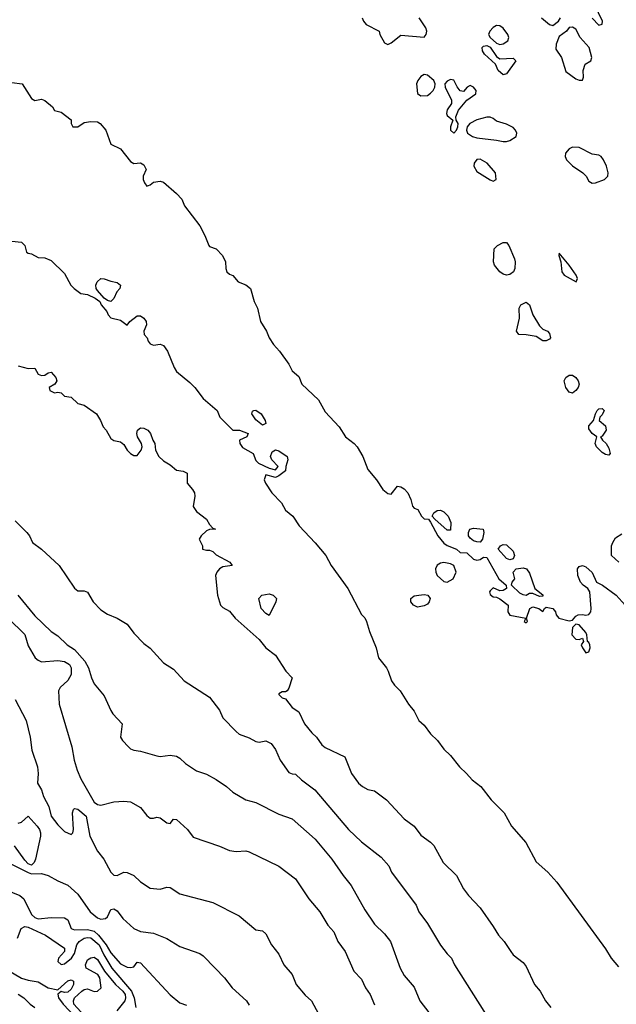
# Model space of a CAD drawing. Header units: metres. Extents: x -46681 to -43747, y -240911 to -237677.
# Tile 938 of 1056: x -45066 to -44975, y -238174 to -238025. Entities that reach past the tile are written whole.
import ezdxf

# ---------------------------------------------------------------- set-up
doc = ezdxf.new("R2010")
doc.units = ezdxf.units.M
doc.layers.add('CONTOUR_INDEX', color=1, linetype='Continuous')
doc.layers.add('CONTOUR_INTER', color=3, linetype='Continuous')

msp = doc.modelspace()

# ---------------------------------------------------------------- linework, layer by layer
at = {"layer": 'CONTOUR_INDEX'}
for points, elevation in [([(-45066.1, -238077.27), (-45064.6, -238077.67), (-45063.6, -238077.62), (-45063.1, -238078.52), (-45062.6, -238078.73), (-45062.1, -238078.67), (-45061.6, -238078.3), (-45061.1, -238078.24), (-45060.42, -238079.02), (-45060.25, -238079.52), (-45060.58, -238080.02), (-45061.4, -238080.52), (-45061.31, -238081.02), (-45060.6, -238081.33), (-45060.1, -238081.26), (-45059.6, -238081.35), (-45059.1, -238081.87), (-45058.1, -238082.02), (-45057.1, -238082.95), (-45056.1, -238083.22), (-45054.27, -238084.52), (-45053.62, -238085.52), (-45053.24, -238086.52), (-45052.78, -238087.02), (-45052.1, -238088.26), (-45051.6, -238088.58), (-45050.6, -238088.76), (-45050.1, -238089.19), (-45049.6, -238090.05), (-45049.1, -238090.57), (-45048.6, -238090.83), (-45048.1, -238090.87), (-45047.47, -238090.02), (-45047.33, -238089.52), (-45047.45, -238089.02), (-45048.05, -238088.02), (-45048.12, -238087.52), (-45048.02, -238087.02), (-45047.6, -238086.66), (-45047.1, -238086.73), (-45046.48, -238087.02), (-45046.06, -238087.52), (-45045.72, -238088.52), (-45045.4, -238089.02), (-45045.3, -238090.02), (-45044.78, -238091.02), (-45044.1, -238091.66), (-45043.1, -238092.26), (-45042.1, -238093.08), (-45041.1, -238093.23), (-45040.51, -238093.52), (-45040.5, -238095.02), (-45039.68, -238096.02), (-45039.41, -238096.52), (-45039.34, -238097.02), (-45039.6, -238098.57), (-45039.1, -238099.31), (-45037.6, -238100.48), (-45037.1, -238101.3), (-45036.6, -238101.85), (-45036.22, -238102.02), (-45037.1, -238102.05), (-45037.6, -238102.24), (-45038.36, -238103.02), (-45038.68, -238103.52), (-45038.2, -238104.52), (-45038.19, -238105.02), (-45037.6, -238105.22), (-45037.1, -238105.18), (-45036.6, -238105.41), (-45036.1, -238105.89), (-45034.04, -238107.02), (-45033.67, -238107.52), (-45035.1, -238107.7), (-45035.6, -238108.04), (-45035.99, -238108.52), (-45036.21, -238109.02), (-45035.93, -238112.02), (-45035.45, -238113.52), (-45035.1, -238113.87), (-45034.1, -238114.43), (-45033.24, -238115.52), (-45029.6, -238118.72), (-45028.58, -238120.02), (-45027.1, -238121.13), (-45025.54, -238123.52), (-45024.58, -238124.52), (-45025.1, -238126.13), (-45025.34, -238126.52), (-45025.6, -238126.69), (-45026.1, -238126.69), (-45026.6, -238126.95), (-45026.6, -238127.08), (-45026.1, -238127.56), (-45025.6, -238127.75), (-45024.61, -238129.02), (-45023.6, -238129.72), (-45022.73, -238131.52), (-45021.6, -238132.9), (-45020.88, -238133.52), (-45020.1, -238134.7), (-45019.6, -238135.09), (-45016.6, -238136.53), (-45015.6, -238139.02), (-45014.56, -238140.52), (-45013.95, -238141.02), (-45013.1, -238141.47), (-45012.1, -238141.66), (-45010.27, -238143.02), (-45007.6, -238145.89), (-45006.11, -238147.02), (-45005.1, -238148.41), (-45003.6, -238149.45), (-45003.1, -238149.96), (-45001.69, -238152.52), (-44999.68, -238154.52), (-44998.6, -238156.51), (-44997.87, -238157.52), (-44996.1, -238159.42), (-44994.1, -238162.23), (-44993.32, -238163.52), (-44992.45, -238164.52), (-44991.46, -238166.02), (-44991.07, -238166.52), (-44989.6, -238167.68), (-44989.1, -238168.31), (-44987.85, -238171.02), (-44987.01, -238172.02), (-44986.2, -238173.52), (-44985.4, -238174.52)], 55), ([(-45029.18, -238112.02), (-45028.1, -238111.79), (-45027.45, -238112.02), (-45026.99, -238112.52), (-45027.09, -238113.02), (-45028.1, -238115.09), (-45028.6, -238114.8), (-45029.29, -238114.02), (-45029.62, -238112.52), (-45029.18, -238112.02)], 55), ([(-45066.1, -238146.58), (-45065.6, -238146.4), (-45064.6, -238145.52), (-45063.22, -238147.02), (-45062.89, -238147.52), (-45062.75, -238148.02), (-45062.75, -238148.52), (-45063.51, -238152.02), (-45063.7, -238152.52), (-45064.1, -238152.95), (-45064.6, -238152.72), (-45065.1, -238152.18), (-45066.66, -238150.02)], 60), ([(-45070.1, -238151.31), (-45064.6, -238154.07), (-45064.1, -238154.24), (-45062.6, -238154.22), (-45061.6, -238154.49), (-45060.1, -238155.33), (-45058.6, -238155.95), (-45057.1, -238157.34), (-45055.23, -238160.02), (-45054.1, -238160.93), (-45053.6, -238161.14), (-45052.9, -238161.02), (-45052.6, -238160.74), (-45052.1, -238159.66), (-45051.6, -238159.53), (-45051.1, -238159.86), (-45050.24, -238161.02), (-45048.6, -238162.54), (-45047.6, -238163), (-45045.6, -238163.22), (-45043.6, -238164.05), (-45041.6, -238165.28), (-45038.6, -238166.34), (-45038.1, -238166.66), (-45036.24, -238168.52), (-45034.84, -238170.02), (-45033.68, -238171.52), (-45031.53, -238173.52), (-45031.1, -238174.17)], 60)]:
    msp.add_lwpolyline(points, dxfattribs=dict(at, elevation=elevation))
at = {"layer": 'CONTOUR_INTER'}
for points, elevation in [([(-44979.1, -238024.56), (-44978.1, -238025.61), (-44977.6, -238025.49), (-44977.55, -238025.02), (-44978.77, -238022.52)], 52), ([(-45013.98, -238024.52), (-45013.79, -238025.02), (-45013.35, -238025.52), (-45011.4, -238026.52), (-45011.29, -238027.02), (-45010.6, -238028.31), (-45010.1, -238028.55), (-45009.6, -238028.33), (-45008.1, -238027.16), (-45004.6, -238027.43), (-45004.26, -238027.02), (-45004.2, -238026.52), (-45004.31, -238026.02), (-45005.32, -238024.52)], 52), ([(-44986.8, -238024.52), (-44985.6, -238025.54), (-44985.1, -238025.66), (-44984.21, -238025.02), (-44983.92, -238024.52)], 52), ([(-44994.1, -238025.97), (-44994.64, -238026.52), (-44994.81, -238027.02), (-44994.57, -238027.52), (-44993.6, -238028.35), (-44993.1, -238028.57), (-44992.6, -238028.48), (-44991.88, -238028.02), (-44991.74, -238027.52), (-44991.88, -238027.02), (-44992.6, -238026.08), (-44993.1, -238025.71), (-44993.6, -238025.7), (-44994.1, -238025.97)], 52), ([(-44982.6, -238025.98), (-44983.03, -238026.52), (-44984.1, -238027.35), (-44984.57, -238028.52), (-44984.6, -238029.25), (-44983.77, -238030.52), (-44983.1, -238032.65), (-44981.6, -238033.76), (-44981.1, -238033.97), (-44980.6, -238033.98), (-44980.45, -238033.52), (-44980.46, -238032.52), (-44980.16, -238031.52), (-44979.33, -238031.02), (-44979.18, -238030.52), (-44979.59, -238029.02), (-44980.93, -238027.52), (-44981.6, -238026.25), (-44982.1, -238025.93), (-44982.6, -238025.98)], 52), ([(-44995.78, -238029.02), (-44995.6, -238028.81), (-44995.1, -238028.73), (-44994.6, -238028.97), (-44993.6, -238030.37), (-44993.1, -238030.71), (-44991.1, -238030.61), (-44990.67, -238031.02), (-44992.1, -238033), (-44992.6, -238033.17), (-44993.34, -238032.52), (-44993.76, -238031.52), (-44995.43, -238030.02), (-44995.75, -238029.52), (-44995.78, -238029.02)], 53), ([(-45005.1, -238033.41), (-45005.55, -238034.02), (-45005.75, -238034.52), (-45005.6, -238035.98), (-45005.1, -238036.34), (-45004.1, -238036.29), (-45003.6, -238035.96), (-45003.22, -238035.52), (-45002.98, -238035.02), (-45002.93, -238034.52), (-45003.12, -238034.02), (-45004.1, -238033.23), (-45004.6, -238033.12), (-45005.1, -238033.41)], 52), ([(-45000.6, -238033.85), (-45001.1, -238034.1), (-45001.45, -238034.52), (-45001.42, -238035.02), (-45000.44, -238037.02), (-45000.45, -238037.52), (-45001.1, -238038.46), (-45001.22, -238039.02), (-45001.1, -238039.31), (-45000.25, -238040.02), (-45000.57, -238041.02), (-45000.6, -238041.52), (-45000.1, -238042.02), (-44999.7, -238041.52), (-44999.49, -238041.02), (-44999.45, -238040.52), (-44999.71, -238040.02), (-44999.79, -238039.52), (-44999.4, -238038.52), (-44998.09, -238037.02), (-44996.75, -238036.02), (-44996.69, -238035.52), (-44997.09, -238035.02), (-44997.6, -238034.78), (-44998.05, -238035.02), (-44998.6, -238035.67), (-44999.1, -238035.58), (-44999.6, -238035), (-45000.1, -238033.97), (-45000.6, -238033.85)], 52), ([(-45067.1, -238034.3), (-45065.5, -238034.52), (-45064.1, -238036.75), (-45063.6, -238037.03), (-45062.6, -238036.82), (-45062.1, -238037.03), (-45060.94, -238038.02), (-45060.6, -238038.54), (-45059.6, -238038.82), (-45058.1, -238040), (-45058.07, -238040.52), (-45057.82, -238041.02), (-45057.1, -238041.03), (-45056.1, -238040.39), (-45055.1, -238040.23), (-45054.1, -238040.28), (-45053.71, -238040.52), (-45052.84, -238041.52), (-45052.1, -238043.64), (-45050.6, -238044.35), (-45049.1, -238046.3), (-45048.6, -238046.58), (-45047.6, -238046.5), (-45047.1, -238046.79), (-45046.74, -238047.52), (-45047.18, -238048.52), (-45047.17, -238049.02), (-45046.99, -238049.52), (-45046.62, -238050.02), (-45046.1, -238049.84), (-45045.6, -238049.42), (-45044.6, -238049.25), (-45044.1, -238049.43), (-45042.1, -238051.15), (-45041.34, -238052.02), (-45040.93, -238053.02), (-45038.6, -238056.04), (-45037.81, -238057.52), (-45037.22, -238059.02), (-45037.1, -238059.18), (-45036.1, -238059.55), (-45035.16, -238060.52), (-45034.72, -238061.52), (-45034.66, -238062.52), (-45034.48, -238063.02), (-45034.1, -238063.35), (-45033.6, -238063.55), (-45032.76, -238064.52), (-45031.6, -238064.96), (-45030.93, -238065.52), (-45030.33, -238067.52), (-45029.86, -238068.52), (-45029.4, -238070.52), (-45028.47, -238072.02), (-45028.1, -238073.03), (-45027.43, -238074.02), (-45026.49, -238075.02), (-45025.08, -238077.02), (-45024.6, -238078.02), (-45023.6, -238078.89), (-45023.12, -238080.02), (-45020.6, -238082.4), (-45019.6, -238084.22), (-45017.48, -238086.52), (-45016.52, -238088.02), (-45015.17, -238089.02), (-45014.75, -238089.52), (-45013.89, -238091.02), (-45013.1, -238092.95), (-45011.82, -238094.52), (-45010.86, -238096.02), (-45010.1, -238096.62), (-45009.6, -238096.73), (-45008.6, -238095.49), (-45008.1, -238095.6), (-45007.6, -238095.89), (-45007.07, -238096.52), (-45006.58, -238097.52), (-45006.34, -238098.52), (-45006.1, -238098.83), (-45005.54, -238099.02), (-45004.99, -238100.02), (-45004.6, -238100.43), (-45003.92, -238100.52), (-45003.6, -238100.93), (-45002.52, -238103.02), (-45001.6, -238104.14), (-45001.1, -238104.51), (-44999.68, -238105.02), (-44999.1, -238105.55), (-44998.1, -238105.58), (-44997.1, -238106.57), (-44996.6, -238106.71), (-44996.1, -238106.61), (-44995.6, -238106.26), (-44995.1, -238106.29), (-44993.25, -238109.52), (-44992.15, -238110.52), (-44992.12, -238111.02), (-44992.6, -238111.32), (-44993.1, -238111.36), (-44994.1, -238110.92), (-44994.6, -238111.35), (-44994.68, -238111.52), (-44994.6, -238111.89), (-44994.1, -238112.25), (-44993.6, -238112.3), (-44993.1, -238112.55), (-44991.85, -238113.52), (-44991.89, -238114.52), (-44991.6, -238115.06), (-44989.18, -238115.52), (-44989.43, -238116.02), (-44989.1, -238116.21), (-44988.94, -238116.02), (-44989.05, -238115.52), (-44988.59, -238114.02), (-44988.1, -238113.76), (-44987.19, -238114.02), (-44986.6, -238114.51), (-44986.34, -238114.02), (-44986.1, -238113.83), (-44985.1, -238114.02), (-44984.67, -238114.52), (-44984.56, -238115.02), (-44984.17, -238115.52), (-44982.6, -238115.91), (-44982.1, -238115.8), (-44981.6, -238115.18), (-44981.25, -238115.02), (-44980.6, -238114.96), (-44980.1, -238115.07), (-44979.6, -238114.93), (-44979.33, -238114.52), (-44979.25, -238114.02), (-44979.49, -238111.52), (-44979.79, -238111.02), (-44980.49, -238110.52), (-44980.89, -238110.02), (-44981.28, -238109.02), (-44981.36, -238108.02), (-44981.1, -238107.66), (-44980.6, -238107.53), (-44980.1, -238107.72), (-44979.1, -238108.6), (-44978.45, -238110.02), (-44977.54, -238110.52), (-44975.46, -238112.02), (-44974.1, -238113.51)], 53), ([(-44996.6, -238039.98), (-44997.66, -238040.52), (-44998.06, -238041.02), (-44998.14, -238041.52), (-44997.99, -238042.02), (-44997.24, -238042.52), (-44996.6, -238042.72), (-44993.6, -238043.05), (-44992.6, -238043.27), (-44992.1, -238043.27), (-44991.6, -238043.1), (-44990.65, -238042.52), (-44990.52, -238042.02), (-44990.72, -238041.52), (-44991.1, -238041.13), (-44992.1, -238040.65), (-44993.6, -238040.2), (-44994.1, -238039.76), (-44994.6, -238039.55), (-44995.1, -238039.56), (-44996.6, -238039.98)], 52), ([(-44982.6, -238044.36), (-44983.17, -238045.02), (-44983.21, -238045.52), (-44983.01, -238046.02), (-44982.1, -238046.93), (-44980.53, -238048.02), (-44980.05, -238048.52), (-44979.6, -238049.28), (-44979.1, -238049.58), (-44978.6, -238049.53), (-44977.25, -238049.02), (-44976.74, -238048.52), (-44976.68, -238048.02), (-44976.96, -238047.02), (-44977.38, -238046.02), (-44977.76, -238045.52), (-44978.1, -238045.32), (-44979.1, -238045.17), (-44981.1, -238044.17), (-44982.1, -238044.12), (-44982.6, -238044.36)], 52), ([(-44996.6, -238046.01), (-44997, -238046.52), (-44997.05, -238047.02), (-44996.6, -238047.81), (-44994.6, -238049.09), (-44994.1, -238049.27), (-44993.66, -238049.02), (-44993.76, -238048.02), (-44995.01, -238046.52), (-44996.1, -238045.95), (-44996.6, -238046.01)], 52), ([(-45067.1, -238058.38), (-45065.6, -238058.54), (-45065.11, -238059.02), (-45064.87, -238060.02), (-45064.6, -238060.19), (-45064.1, -238060.29), (-45063.1, -238060.83), (-45062.1, -238060.89), (-45061.1, -238061.3), (-45059.1, -238063.27), (-45058.13, -238065.02), (-45057.66, -238065.52), (-45056.6, -238066.31), (-45055.6, -238066.45), (-45054.43, -238067.02), (-45053.73, -238067.52), (-45053.52, -238068.02), (-45052.68, -238069.02), (-45052.47, -238069.52), (-45052.1, -238069.97), (-45050.6, -238070.36), (-45049.6, -238071.09), (-45049.19, -238070.52), (-45048.1, -238069.69), (-45047.6, -238069.69), (-45047.1, -238070.04), (-45046.72, -238070.52), (-45046.65, -238071.02), (-45047.08, -238072.02), (-45047.03, -238072.52), (-45046.56, -238073.02), (-45046.43, -238073.52), (-45046.1, -238073.9), (-45045.6, -238074.11), (-45044.6, -238073.99), (-45044.1, -238074.17), (-45043.51, -238075.02), (-45042.48, -238077.52), (-45042.1, -238078.13), (-45040.1, -238079.78), (-45039.36, -238080.52), (-45038.1, -238082.19), (-45035.94, -238084.02), (-45035.55, -238085.02), (-45033.6, -238087.01), (-45032.58, -238087.02), (-45031.27, -238087.52), (-45031.47, -238088.02), (-45032.57, -238088.52), (-45032.54, -238089.02), (-45032.1, -238089.63), (-45030.51, -238090.52), (-45030.1, -238091.6), (-45029.68, -238092.02), (-45028.1, -238092.75), (-45027.1, -238093.03), (-45026.7, -238092.52), (-45027.67, -238091.52), (-45027.88, -238091.02), (-45027.6, -238090.27), (-45027.1, -238090.01), (-45026.6, -238090.15), (-45025.36, -238091.02), (-45025.26, -238091.52), (-45025.57, -238092.52), (-45025.6, -238093.15), (-45026.6, -238093.95), (-45027.1, -238094.18), (-45028.6, -238093.76), (-45028.84, -238094.52), (-45028.63, -238095.02), (-45027.67, -238096.52), (-45026.22, -238098.02), (-45025.6, -238099.14), (-45024.5, -238100.02), (-45023.53, -238101.52), (-45021.1, -238104.09), (-45019.51, -238106.02), (-45018.69, -238107.52), (-45016.17, -238111.02), (-45014.1, -238114.95), (-45013.6, -238115.47), (-45013.3, -238116.02), (-45012.87, -238117.52), (-45011.88, -238120.02), (-45011.52, -238121.52), (-45010.3, -238123.02), (-45010.02, -238123.52), (-45009.52, -238125.02), (-45009.1, -238125.64), (-45008.21, -238126.52), (-45006.98, -238128.52), (-45006.1, -238129.59), (-45005.37, -238131.02), (-45004.6, -238131.74), (-45003.6, -238133.04), (-45002.55, -238134.02), (-45001.6, -238135.37), (-45000.6, -238136.29), (-44999.25, -238138.02), (-44998.15, -238139.02), (-44997.31, -238140.02), (-44995.98, -238141.02), (-44994.41, -238143.02), (-44992.45, -238145.02), (-44991.34, -238147.02), (-44989.19, -238149.52), (-44987.6, -238152.44), (-44985.84, -238154.02), (-44984.49, -238155.52), (-44977.1, -238165.59), (-44976.22, -238167.02), (-44975.1, -238168.33)], 54), ([(-44993.46, -238059.02), (-44992.6, -238058.57), (-44992.1, -238058.56), (-44991.77, -238059.02), (-44990.9, -238061.02), (-44990.79, -238061.52), (-44990.83, -238062.52), (-44991.03, -238063.02), (-44991.6, -238063.44), (-44992.1, -238063.5), (-44992.6, -238063.35), (-44993.1, -238063.02), (-44993.9, -238062.02), (-44994.09, -238061.52), (-44993.99, -238059.52), (-44993.46, -238059.02)], 53), ([(-44984.1, -238060.19), (-44984.15, -238060.52), (-44983.89, -238061.52), (-44983.71, -238063.02), (-44983.34, -238063.52), (-44981.52, -238064.52), (-44981.35, -238064.02), (-44981.55, -238063.52), (-44982.58, -238062.02), (-44984.1, -238060.19)], 52), ([(-45054.13, -238064.52), (-45053.6, -238064.04), (-45053.1, -238064.05), (-45052.1, -238064.45), (-45051.1, -238064.63), (-45050.6, -238065.01), (-45050.72, -238065.52), (-45051.16, -238066.02), (-45051.6, -238067.05), (-45052.1, -238067.5), (-45052.6, -238067.38), (-45053.1, -238067), (-45054.1, -238065.84), (-45054.29, -238065.52), (-45054.33, -238065.02), (-45054.13, -238064.52)], 54), ([(-44989.94, -238068.02), (-44989.1, -238067.61), (-44988.63, -238068.02), (-44988.11, -238069.52), (-44987.1, -238071.18), (-44986.6, -238071.71), (-44985.91, -238072.02), (-44985.6, -238072.36), (-44985.45, -238073.02), (-44985.6, -238073.2), (-44986.1, -238073.45), (-44986.6, -238073.48), (-44987.6, -238072.83), (-44989.1, -238072.56), (-44990.23, -238072.52), (-44990.6, -238072.02), (-44990.14, -238070.02), (-44990.18, -238068.52), (-44989.94, -238068.02)], 53), ([(-44983.11, -238079.02), (-44982.6, -238078.65), (-44982.1, -238078.66), (-44981.6, -238079.02), (-44981.23, -238079.52), (-44981.09, -238080.02), (-44981.25, -238080.52), (-44981.6, -238081.01), (-44982.1, -238081.42), (-44982.6, -238081.24), (-44983.11, -238080.52), (-44983.35, -238079.52), (-44983.11, -238079.02)], 53), ([(-45030.38, -238084.02), (-45030.1, -238083.99), (-45029.27, -238084.52), (-45028.66, -238085.52), (-45028.6, -238086.02), (-45029.1, -238086.25), (-45030.1, -238085.46), (-45030.7, -238084.52), (-45030.6, -238084.13), (-45030.38, -238084.02)], 54), ([(-44978.35, -238084.02), (-44978.1, -238083.77), (-44977.6, -238083.71), (-44977.3, -238084.02), (-44977.6, -238084.7), (-44977.94, -238085.02), (-44978.06, -238085.52), (-44977.1, -238086.36), (-44977.01, -238087.02), (-44977.6, -238087.93), (-44977.85, -238088.02), (-44977.55, -238088.52), (-44976.99, -238089.02), (-44976.6, -238089.74), (-44976.38, -238090.52), (-44976.6, -238090.79), (-44977.1, -238090.68), (-44977.6, -238090.38), (-44978.46, -238089.52), (-44978.68, -238089.02), (-44978.41, -238088.02), (-44979.1, -238087.49), (-44979.6, -238086.81), (-44979.6, -238086.34), (-44978.93, -238085.52), (-44978.63, -238084.52), (-44978.35, -238084.02)], 53), ([(-45003.11, -238099.52), (-45002.6, -238099.2), (-45002.1, -238099.14), (-45001.6, -238099.39), (-45000.95, -238100.02), (-45000.55, -238101.02), (-45000.6, -238102.17), (-45001.1, -238102.18), (-45002.94, -238100.52), (-45003.36, -238100.02), (-45003.11, -238099.52)], 53), ([(-45066.6, -238100.77), (-45064.8, -238102.52), (-45064.41, -238103.02), (-45063.94, -238104.02), (-45062.58, -238105.02), (-45059.91, -238107.52), (-45057.6, -238110.96), (-45057.1, -238111.35), (-45056.1, -238111.38), (-45055.6, -238111.58), (-45054.74, -238113.02), (-45053.6, -238114.23), (-45052.6, -238114.89), (-45051.1, -238115.49), (-45049.6, -238116.42), (-45048.6, -238117.79), (-45047.1, -238119.34), (-45046.1, -238120.05), (-45044.1, -238122.27), (-45042.6, -238123.23), (-45040.94, -238125.02), (-45037.1, -238127.47), (-45035.6, -238129.42), (-45035.1, -238130.6), (-45033.1, -238132.67), (-45032.6, -238133.06), (-45031.1, -238133.62), (-45030.1, -238134.18), (-45029.6, -238134.29), (-45028.6, -238134.08), (-45027.79, -238134.52), (-45027.1, -238135.39), (-45026.42, -238137.02), (-45025.1, -238138.88), (-45024.6, -238139.1), (-45024.1, -238139.12), (-45023.17, -238140.02), (-45021.15, -238141.52), (-45016.07, -238147.52), (-45014.1, -238149.41), (-45011.1, -238151.71), (-45009.96, -238153.02), (-45009.55, -238154.02), (-45005.8, -238159.02), (-45005.39, -238160.02), (-45004.1, -238161.76), (-45002.1, -238165.07), (-45001.1, -238166.36), (-45000.42, -238167.02), (-44999.99, -238168.02), (-44994.6, -238176.56)], 56), ([(-44997.65, -238102.02), (-44997.1, -238101.87), (-44995.65, -238102.02), (-44995.54, -238102.52), (-44995.63, -238103.02), (-44995.76, -238103.52), (-44996.1, -238103.96), (-44996.6, -238103.95), (-44997.1, -238103.77), (-44997.6, -238103.4), (-44997.84, -238103.02), (-44997.87, -238102.52), (-44997.65, -238102.02)], 53), ([(-44975.08, -238107.02), (-44976.21, -238106.02), (-44976.21, -238104.52), (-44975.98, -238104.02), (-44975.6, -238103.34), (-44974.6, -238102.7)], 53), ([(-44993.03, -238104.52), (-44992.6, -238104.35), (-44992.1, -238104.41), (-44991.1, -238105.37), (-44990.91, -238106.02), (-44991.1, -238106.49), (-44991.6, -238106.67), (-44992.1, -238106.46), (-44993.38, -238105.02), (-44993.03, -238104.52)], 53), ([(-45002.6, -238107.45), (-45002.86, -238108.02), (-45002.81, -238108.52), (-45002.59, -238109.02), (-45001.6, -238109.94), (-45001.1, -238110.06), (-45000.19, -238109.52), (-44999.75, -238108.52), (-45000.1, -238107.51), (-45000.6, -238107.27), (-45001.6, -238107.05), (-45002.1, -238107.16), (-45002.6, -238107.45)], 53), ([(-44990.62, -238108.02), (-44989.6, -238107.89), (-44989.09, -238108.02), (-44988.6, -238108.68), (-44987.81, -238111.02), (-44986.6, -238111.95), (-44986.6, -238112.18), (-44987.1, -238112.23), (-44988.1, -238111.78), (-44988.6, -238111.77), (-44989.1, -238112.09), (-44989.6, -238111.95), (-44990.1, -238111.7), (-44991.36, -238110.52), (-44991.23, -238110.02), (-44990.86, -238109.52), (-44991.09, -238108.52), (-44990.62, -238108.02)], 53), ([(-45066.17, -238112.02), (-45063.6, -238115.17), (-45061.12, -238117.52), (-45060.1, -238118.2), (-45058.7, -238119.52), (-45057.6, -238120.27), (-45056.04, -238122.02), (-45055.48, -238123.02), (-45055.03, -238124.52), (-45054.6, -238125.43), (-45053.1, -238127.25), (-45052.1, -238129.51), (-45051.75, -238130.02), (-45050.36, -238131.52), (-45050.6, -238133.52), (-45050.33, -238134.02), (-45049.41, -238135.02), (-45049.1, -238135.31), (-45048.6, -238135.5), (-45047.6, -238135.64), (-45045.1, -238136.38), (-45044.6, -238136.46), (-45043.1, -238136.26), (-45042.1, -238136.44), (-45041.6, -238136.74), (-45040.77, -238137.52), (-45039.1, -238138.62), (-45037.6, -238139.14), (-45036.1, -238139.95), (-45034.54, -238141.02), (-45033.6, -238141.87), (-45031.6, -238143.04), (-45030.1, -238143.43), (-45026.6, -238145.2), (-45024.6, -238145.93), (-45021.1, -238149.01), (-45018.6, -238152.03), (-45016.86, -238154.52), (-45015.63, -238156.02), (-45013.6, -238159.72), (-45012.1, -238161.86), (-45010.6, -238163.34), (-45009.69, -238164.52), (-45008.22, -238168.52), (-45007.6, -238169.65), (-45006.1, -238171.42), (-45005.22, -238173.52), (-45002.5, -238177.02)], 57), ([(-45005.41, -238112.02), (-45004.6, -238111.91), (-45004.03, -238112.02), (-45003.69, -238112.52), (-45003.82, -238113.02), (-45004.1, -238113.37), (-45004.6, -238113.61), (-45005.6, -238113.81), (-45006.2, -238113.52), (-45006.61, -238113.02), (-45006.61, -238112.52), (-45006.1, -238112.13), (-45005.41, -238112.02)], 54), ([(-45067.62, -238115.52), (-45065.1, -238117.96), (-45064.6, -238119.68), (-45063.55, -238121.52), (-45063.1, -238121.89), (-45062.6, -238122.1), (-45060.1, -238121.9), (-45059.1, -238122.09), (-45058.34, -238122.52), (-45058.08, -238123.02), (-45058.11, -238124.02), (-45058.6, -238124.95), (-45059.75, -238126.02), (-45059.99, -238126.52), (-45059.91, -238128.52), (-45057.99, -238135.02), (-45057.63, -238137.02), (-45057.16, -238138.52), (-45056.6, -238139.85), (-45054.6, -238143.41), (-45054.1, -238143.74), (-45053.6, -238143.85), (-45051.6, -238143.35), (-45050.1, -238143.24), (-45049.1, -238143.34), (-45047.6, -238144.22), (-45046.6, -238145.42), (-45046.1, -238145.82), (-45045.6, -238145.83), (-45045.1, -238145.67), (-45044.6, -238145.74), (-45043.6, -238146.54), (-45043.1, -238146.62), (-45042.6, -238145.96), (-45042.1, -238146.02), (-45040.45, -238147.52), (-45039.6, -238148.67), (-45035.6, -238150.07), (-45034.1, -238150.73), (-45033.1, -238150.87), (-45031.6, -238150.78), (-45031.1, -238150.92), (-45026.6, -238153.09), (-45024.1, -238155.02), (-45022.06, -238158.02), (-45020.39, -238160.02), (-45019.17, -238162.02), (-45018.25, -238163.02), (-45017.66, -238164.52), (-45016.56, -238166.02), (-45015.25, -238169.02), (-45014.1, -238170.23), (-45013.47, -238171.52), (-45012.75, -238172.52), (-45012.1, -238174.08)], 58), ([(-44981.6, -238116.41), (-44982.1, -238116.93), (-44982.18, -238118.02), (-44981.6, -238118.66), (-44981.1, -238118.74), (-44980.56, -238118.52), (-44980.41, -238119.02), (-44980.8, -238119.52), (-44980.6, -238120.02), (-44980.1, -238120.74), (-44979.6, -238120.59), (-44979.44, -238120.02), (-44979.49, -238119.52), (-44979.6, -238119.2), (-44979.81, -238119.02), (-44979.94, -238118.02), (-44980.1, -238117.69), (-44981.1, -238116.53), (-44981.6, -238116.41)], 53), ([(-45066.6, -238127.82), (-45064.89, -238131.02), (-45064.29, -238133.52), (-45064.06, -238135.52), (-45063.17, -238138.02), (-45063.09, -238139.02), (-45063.21, -238140.52), (-45062.61, -238141.52), (-45062.27, -238142.52), (-45061.48, -238144.02), (-45061.1, -238145.52), (-45060.1, -238146.82), (-45059.1, -238147.81), (-45058.1, -238148.31), (-45057.86, -238148.02), (-45057.74, -238147.52), (-45057.88, -238145.02), (-45057.76, -238144.52), (-45057.6, -238144.34), (-45057.1, -238144.44), (-45055.82, -238145.52), (-45055.27, -238148.52), (-45054.1, -238150.81), (-45053.12, -238152.02), (-45052.1, -238153.97), (-45051.6, -238154.45), (-45051.1, -238154.52), (-45050.1, -238153.99), (-45049.6, -238154.04), (-45048.6, -238154.51), (-45047.6, -238155.47), (-45046.1, -238156.4), (-45044.6, -238156.55), (-45043.6, -238156.28), (-45043.1, -238156.32), (-45041.6, -238157.3), (-45036.6, -238158.6), (-45032.6, -238160.63), (-45030.1, -238162.75), (-45029.1, -238162.91), (-45028.6, -238163.34), (-45027.73, -238165.02), (-45026.6, -238166.44), (-45025.86, -238168.02), (-45024.59, -238169.52), (-45023.96, -238171.02), (-45022.6, -238172.63), (-45021.65, -238173.52), (-45020.6, -238175.49)], 59), ([(-45068.1, -238156.64), (-45065.88, -238157.52), (-45065.26, -238158.02), (-45064.1, -238160.39), (-45063.6, -238160.88), (-45063.1, -238161.07), (-45061.1, -238160.89), (-45059.1, -238160.93), (-45058.6, -238161.22), (-45058.1, -238162.54), (-45057.6, -238162.74), (-45055.6, -238162.67), (-45054.6, -238162.92), (-45053.94, -238163.52), (-45052.79, -238165.02), (-45052.1, -238166.21), (-45050.6, -238167.87), (-45049.6, -238168.39), (-45049.1, -238168.44), (-45048.6, -238168.32), (-45048.1, -238167.62), (-45047.6, -238167.73), (-45043.1, -238172.57), (-45041.6, -238173.82), (-45040.6, -238174.17)], 61), ([(-45066.24, -238164.02), (-45065.69, -238162.52), (-45065.1, -238162.25), (-45064.6, -238162.33), (-45062, -238163.52), (-45059.09, -238165.52), (-45059.09, -238166.02), (-45059.99, -238167.02), (-45060.09, -238167.52), (-45059.6, -238168.01), (-45059.1, -238167.91), (-45058.03, -238167.02), (-45057.6, -238166.34), (-45057.25, -238165.02), (-45056.86, -238164.52), (-45056.1, -238164), (-45055.6, -238163.88), (-45055.1, -238163.97), (-45053.85, -238165.02), (-45053.14, -238166.52), (-45051.95, -238168.52), (-45048.92, -238172.02), (-45048.54, -238173.02), (-45048.28, -238174.52)], 62), ([(-45051.6, -238180.64), (-45057.68, -238174.02), (-45057.76, -238173.52), (-45057.59, -238173.02), (-45056.49, -238172.02), (-45056.1, -238171.79), (-45055.6, -238171.7), (-45054.6, -238172.06), (-45054.1, -238172.05), (-45053.55, -238171.52), (-45053.75, -238170.02), (-45054.05, -238169.52), (-45055.84, -238168.52), (-45055.93, -238168.02), (-45055.6, -238167.28), (-45055.1, -238166.99), (-45054.6, -238166.88), (-45054.1, -238167.22), (-45053.05, -238169.02), (-45051.37, -238171.02), (-45050.25, -238172.02), (-45049.91, -238172.52), (-45049.84, -238173.02), (-45049.98, -238173.52), (-45051.15, -238175.02)], 63), ([(-45067.6, -238168.92), (-45065.6, -238170.07), (-45064.6, -238170.38), (-45063.1, -238170.6), (-45061.6, -238171.5), (-45060.1, -238171.84), (-45058.6, -238170.44), (-45058.1, -238170.31), (-45057.74, -238170.52), (-45057.76, -238171.02), (-45058.1, -238171.72), (-45058.6, -238172.19), (-45059.1, -238172.23), (-45059.6, -238172.09), (-45060.1, -238172.49), (-45059.99, -238173.02), (-45059.28, -238174.02), (-45050.33, -238183.52)], 63), ([(-45066.1, -238172.48), (-45065.25, -238173.02), (-45064.28, -238174.02), (-45063.6, -238174.52)], 64)]:
    msp.add_lwpolyline(points, dxfattribs=dict(at, elevation=elevation))

doc.saveas('drawing.dxf')
